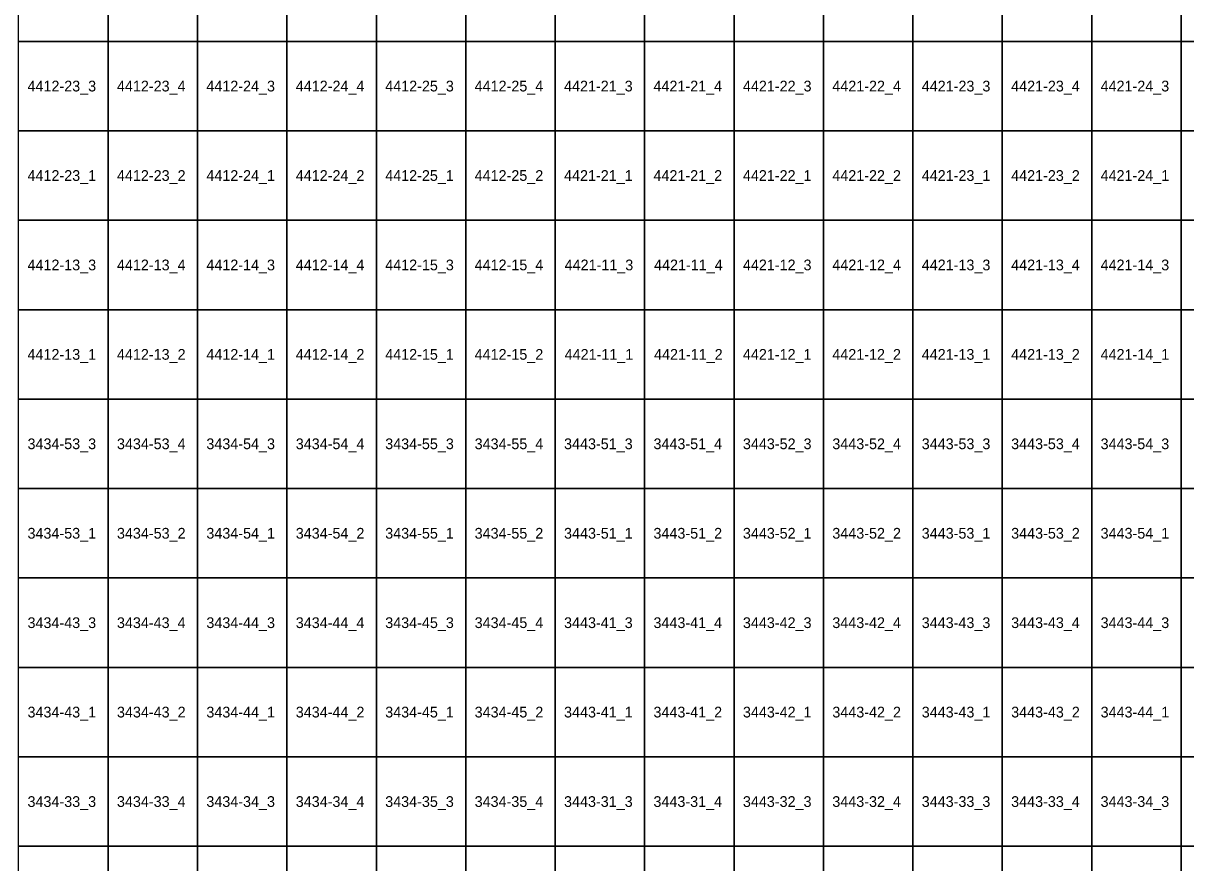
# Model space of a CAD drawing. Extents: x 312500 to 765000, y 172500 to 440000.
# Drawn here: x 635129 to 667629, y 287039 to 310507 of the extents above; entities that cross this region are included whole.
import ezdxf

# ---------------------------------------------------------------- set-up
doc = ezdxf.new("R2010")
doc.units = 0
doc.layers.add('Topo5_ramis_TKS2025', color=7, linetype='Continuous')
doc.layers.add('Topo5_ramis_TKS2025_Nr', color=7, linetype='Continuous')

msp = doc.modelspace()

# ---------------------------------------------------------------- linework, layer by layer
at = {"layer": 'Topo5_ramis_TKS2025'}
for points in [[(635000, 310000), (635000, 312500), (637500, 312500), (637500, 310000), (635000, 310000)], [(637500, 310000), (637500, 312500), (640000, 312500), (640000, 310000), (637500, 310000)], [(640000, 310000), (640000, 312500), (642500, 312500), (642500, 310000), (640000, 310000)], [(642500, 310000), (642500, 312500), (645000, 312500), (645000, 310000), (642500, 310000)], [(645000, 310000), (645000, 312500), (647500, 312500), (647500, 310000), (645000, 310000)], [(647500, 310000), (647500, 312500), (650000, 312500), (650000, 310000), (647500, 310000)], [(650000, 310000), (650000, 312500), (652500, 312500), (652500, 310000), (650000, 310000)], [(652500, 310000), (652500, 312500), (655000, 312500), (655000, 310000), (652500, 310000)], [(655000, 310000), (655000, 312500), (657500, 312500), (657500, 310000), (655000, 310000)], [(657500, 310000), (657500, 312500), (660000, 312500), (660000, 310000), (657500, 310000)], [(660000, 310000), (660000, 312500), (662500, 312500), (662500, 310000), (660000, 310000)], [(662500, 310000), (662500, 312500), (665000, 312500), (665000, 310000), (662500, 310000)], [(665000, 310000), (665000, 312500), (667500, 312500), (667500, 310000), (665000, 310000)], [(667500, 310000), (667500, 312500), (670000, 312500), (670000, 310000), (667500, 310000)], [(635000, 307500), (635000, 310000), (637500, 310000), (637500, 307500), (635000, 307500)], [(637500, 307500), (637500, 310000), (640000, 310000), (640000, 307500), (637500, 307500)], [(640000, 307500), (640000, 310000), (642500, 310000), (642500, 307500), (640000, 307500)], [(642500, 307500), (642500, 310000), (645000, 310000), (645000, 307500), (642500, 307500)], [(645000, 307500), (645000, 310000), (647500, 310000), (647500, 307500), (645000, 307500)], [(647500, 307500), (647500, 310000), (650000, 310000), (650000, 307500), (647500, 307500)], [(650000, 307500), (650000, 310000), (652500, 310000), (652500, 307500), (650000, 307500)], [(652500, 307500), (652500, 310000), (655000, 310000), (655000, 307500), (652500, 307500)], [(655000, 307500), (655000, 310000), (657500, 310000), (657500, 307500), (655000, 307500)], [(657500, 307500), (657500, 310000), (660000, 310000), (660000, 307500), (657500, 307500)], [(660000, 307500), (660000, 310000), (662500, 310000), (662500, 307500), (660000, 307500)], [(662500, 307500), (662500, 310000), (665000, 310000), (665000, 307500), (662500, 307500)], [(665000, 307500), (665000, 310000), (667500, 310000), (667500, 307500), (665000, 307500)], [(667500, 307500), (667500, 310000), (670000, 310000), (670000, 307500), (667500, 307500)], [(635000, 305000), (635000, 307500), (637500, 307500), (637500, 305000), (635000, 305000)], [(637500, 305000), (637500, 307500), (640000, 307500), (640000, 305000), (637500, 305000)], [(640000, 305000), (640000, 307500), (642500, 307500), (642500, 305000), (640000, 305000)], [(642500, 305000), (642500, 307500), (645000, 307500), (645000, 305000), (642500, 305000)], [(645000, 305000), (645000, 307500), (647500, 307500), (647500, 305000), (645000, 305000)], [(647500, 305000), (647500, 307500), (650000, 307500), (650000, 305000), (647500, 305000)], [(650000, 305000), (650000, 307500), (652500, 307500), (652500, 305000), (650000, 305000)], [(652500, 305000), (652500, 307500), (655000, 307500), (655000, 305000), (652500, 305000)], [(655000, 305000), (655000, 307500), (657500, 307500), (657500, 305000), (655000, 305000)], [(657500, 305000), (657500, 307500), (660000, 307500), (660000, 305000), (657500, 305000)], [(660000, 305000), (660000, 307500), (662500, 307500), (662500, 305000), (660000, 305000)], [(662500, 305000), (662500, 307500), (665000, 307500), (665000, 305000), (662500, 305000)], [(665000, 305000), (665000, 307500), (667500, 307500), (667500, 305000), (665000, 305000)], [(667500, 305000), (667500, 307500), (670000, 307500), (670000, 305000), (667500, 305000)], [(635000, 302500), (635000, 305000), (637500, 305000), (637500, 302500), (635000, 302500)], [(637500, 302500), (637500, 305000), (640000, 305000), (640000, 302500), (637500, 302500)], [(640000, 302500), (640000, 305000), (642500, 305000), (642500, 302500), (640000, 302500)], [(642500, 302500), (642500, 305000), (645000, 305000), (645000, 302500), (642500, 302500)], [(645000, 302500), (645000, 305000), (647500, 305000), (647500, 302500), (645000, 302500)], [(647500, 302500), (647500, 305000), (650000, 305000), (650000, 302500), (647500, 302500)], [(650000, 302500), (650000, 305000), (652500, 305000), (652500, 302500), (650000, 302500)], [(652500, 302500), (652500, 305000), (655000, 305000), (655000, 302500), (652500, 302500)], [(655000, 302500), (655000, 305000), (657500, 305000), (657500, 302500), (655000, 302500)], [(657500, 302500), (657500, 305000), (660000, 305000), (660000, 302500), (657500, 302500)], [(660000, 302500), (660000, 305000), (662500, 305000), (662500, 302500), (660000, 302500)], [(662500, 302500), (662500, 305000), (665000, 305000), (665000, 302500), (662500, 302500)], [(665000, 302500), (665000, 305000), (667500, 305000), (667500, 302500), (665000, 302500)], [(667500, 302500), (667500, 305000), (670000, 305000), (670000, 302500), (667500, 302500)], [(635000, 300000), (635000, 302500), (637500, 302500), (637500, 300000), (635000, 300000)], [(637500, 300000), (637500, 302500), (640000, 302500), (640000, 300000), (637500, 300000)], [(640000, 300000), (640000, 302500), (642500, 302500), (642500, 300000), (640000, 300000)], [(642500, 300000), (642500, 302500), (645000, 302500), (645000, 300000), (642500, 300000)], [(645000, 300000), (645000, 302500), (647500, 302500), (647500, 300000), (645000, 300000)], [(647500, 300000), (647500, 302500), (650000, 302500), (650000, 300000), (647500, 300000)], [(650000, 300000), (650000, 302500), (652500, 302500), (652500, 300000), (650000, 300000)], [(652500, 300000), (652500, 302500), (655000, 302500), (655000, 300000), (652500, 300000)], [(655000, 300000), (655000, 302500), (657500, 302500), (657500, 300000), (655000, 300000)], [(657500, 300000), (657500, 302500), (660000, 302500), (660000, 300000), (657500, 300000)], [(660000, 300000), (660000, 302500), (662500, 302500), (662500, 300000), (660000, 300000)], [(662500, 300000), (662500, 302500), (665000, 302500), (665000, 300000), (662500, 300000)], [(665000, 300000), (665000, 302500), (667500, 302500), (667500, 300000), (665000, 300000)], [(667500, 300000), (667500, 302500), (670000, 302500), (670000, 300000), (667500, 300000)], [(635000, 297500), (635000, 300000), (637500, 300000), (637500, 297500), (635000, 297500)], [(637500, 297500), (637500, 300000), (640000, 300000), (640000, 297500), (637500, 297500)], [(640000, 297500), (640000, 300000), (642500, 300000), (642500, 297500), (640000, 297500)], [(642500, 297500), (642500, 300000), (645000, 300000), (645000, 297500), (642500, 297500)], [(645000, 297500), (645000, 300000), (647500, 300000), (647500, 297500), (645000, 297500)], [(647500, 297500), (647500, 300000), (650000, 300000), (650000, 297500), (647500, 297500)], [(650000, 297500), (650000, 300000), (652500, 300000), (652500, 297500), (650000, 297500)], [(652500, 297500), (652500, 300000), (655000, 300000), (655000, 297500), (652500, 297500)], [(655000, 297500), (655000, 300000), (657500, 300000), (657500, 297500), (655000, 297500)], [(657500, 297500), (657500, 300000), (660000, 300000), (660000, 297500), (657500, 297500)], [(660000, 297500), (660000, 300000), (662500, 300000), (662500, 297500), (660000, 297500)], [(662500, 297500), (662500, 300000), (665000, 300000), (665000, 297500), (662500, 297500)], [(665000, 297500), (665000, 300000), (667500, 300000), (667500, 297500), (665000, 297500)], [(667500, 297500), (667500, 300000), (670000, 300000), (670000, 297500), (667500, 297500)], [(635000, 295000), (635000, 297500), (637500, 297500), (637500, 295000), (635000, 295000)], [(637500, 295000), (637500, 297500), (640000, 297500), (640000, 295000), (637500, 295000)], [(640000, 295000), (640000, 297500), (642500, 297500), (642500, 295000), (640000, 295000)], [(642500, 295000), (642500, 297500), (645000, 297500), (645000, 295000), (642500, 295000)], [(645000, 295000), (645000, 297500), (647500, 297500), (647500, 295000), (645000, 295000)], [(647500, 295000), (647500, 297500), (650000, 297500), (650000, 295000), (647500, 295000)], [(650000, 295000), (650000, 297500), (652500, 297500), (652500, 295000), (650000, 295000)], [(652500, 295000), (652500, 297500), (655000, 297500), (655000, 295000), (652500, 295000)], [(655000, 295000), (655000, 297500), (657500, 297500), (657500, 295000), (655000, 295000)], [(657500, 295000), (657500, 297500), (660000, 297500), (660000, 295000), (657500, 295000)], [(660000, 295000), (660000, 297500), (662500, 297500), (662500, 295000), (660000, 295000)], [(662500, 295000), (662500, 297500), (665000, 297500), (665000, 295000), (662500, 295000)], [(665000, 295000), (665000, 297500), (667500, 297500), (667500, 295000), (665000, 295000)], [(667500, 295000), (667500, 297500), (670000, 297500), (670000, 295000), (667500, 295000)], [(635000, 292500), (635000, 295000), (637500, 295000), (637500, 292500), (635000, 292500)], [(637500, 292500), (637500, 295000), (640000, 295000), (640000, 292500), (637500, 292500)], [(640000, 292500), (640000, 295000), (642500, 295000), (642500, 292500), (640000, 292500)], [(642500, 292500), (642500, 295000), (645000, 295000), (645000, 292500), (642500, 292500)], [(645000, 292500), (645000, 295000), (647500, 295000), (647500, 292500), (645000, 292500)], [(647500, 292500), (647500, 295000), (650000, 295000), (650000, 292500), (647500, 292500)], [(650000, 292500), (650000, 295000), (652500, 295000), (652500, 292500), (650000, 292500)], [(652500, 292500), (652500, 295000), (655000, 295000), (655000, 292500), (652500, 292500)], [(655000, 292500), (655000, 295000), (657500, 295000), (657500, 292500), (655000, 292500)], [(657500, 292500), (657500, 295000), (660000, 295000), (660000, 292500), (657500, 292500)], [(660000, 292500), (660000, 295000), (662500, 295000), (662500, 292500), (660000, 292500)], [(662500, 292500), (662500, 295000), (665000, 295000), (665000, 292500), (662500, 292500)], [(665000, 292500), (665000, 295000), (667500, 295000), (667500, 292500), (665000, 292500)], [(667500, 292500), (667500, 295000), (670000, 295000), (670000, 292500), (667500, 292500)], [(635000, 290000), (635000, 292500), (637500, 292500), (637500, 290000), (635000, 290000)], [(637500, 290000), (637500, 292500), (640000, 292500), (640000, 290000), (637500, 290000)], [(640000, 290000), (640000, 292500), (642500, 292500), (642500, 290000), (640000, 290000)], [(642500, 290000), (642500, 292500), (645000, 292500), (645000, 290000), (642500, 290000)], [(645000, 290000), (645000, 292500), (647500, 292500), (647500, 290000), (645000, 290000)], [(647500, 290000), (647500, 292500), (650000, 292500), (650000, 290000), (647500, 290000)], [(650000, 290000), (650000, 292500), (652500, 292500), (652500, 290000), (650000, 290000)], [(652500, 290000), (652500, 292500), (655000, 292500), (655000, 290000), (652500, 290000)], [(655000, 290000), (655000, 292500), (657500, 292500), (657500, 290000), (655000, 290000)], [(657500, 290000), (657500, 292500), (660000, 292500), (660000, 290000), (657500, 290000)], [(660000, 290000), (660000, 292500), (662500, 292500), (662500, 290000), (660000, 290000)], [(662500, 290000), (662500, 292500), (665000, 292500), (665000, 290000), (662500, 290000)], [(665000, 290000), (665000, 292500), (667500, 292500), (667500, 290000), (665000, 290000)], [(667500, 290000), (667500, 292500), (670000, 292500), (670000, 290000), (667500, 290000)], [(635000, 287500), (635000, 290000), (637500, 290000), (637500, 287500), (635000, 287500)], [(637500, 287500), (637500, 290000), (640000, 290000), (640000, 287500), (637500, 287500)], [(640000, 287500), (640000, 290000), (642500, 290000), (642500, 287500), (640000, 287500)], [(642500, 287500), (642500, 290000), (645000, 290000), (645000, 287500), (642500, 287500)], [(645000, 287500), (645000, 290000), (647500, 290000), (647500, 287500), (645000, 287500)], [(647500, 287500), (647500, 290000), (650000, 290000), (650000, 287500), (647500, 287500)], [(650000, 287500), (650000, 290000), (652500, 290000), (652500, 287500), (650000, 287500)], [(652500, 287500), (652500, 290000), (655000, 290000), (655000, 287500), (652500, 287500)], [(655000, 287500), (655000, 290000), (657500, 290000), (657500, 287500), (655000, 287500)], [(657500, 287500), (657500, 290000), (660000, 290000), (660000, 287500), (657500, 287500)], [(660000, 287500), (660000, 290000), (662500, 290000), (662500, 287500), (660000, 287500)], [(662500, 287500), (662500, 290000), (665000, 290000), (665000, 287500), (662500, 287500)], [(665000, 287500), (665000, 290000), (667500, 290000), (667500, 287500), (665000, 287500)], [(667500, 287500), (667500, 290000), (670000, 290000), (670000, 287500), (667500, 287500)], [(635000, 285000), (635000, 287500), (637500, 287500), (637500, 285000), (635000, 285000)], [(637500, 285000), (637500, 287500), (640000, 287500), (640000, 285000), (637500, 285000)], [(640000, 285000), (640000, 287500), (642500, 287500), (642500, 285000), (640000, 285000)], [(642500, 285000), (642500, 287500), (645000, 287500), (645000, 285000), (642500, 285000)], [(645000, 285000), (645000, 287500), (647500, 287500), (647500, 285000), (645000, 285000)], [(647500, 285000), (647500, 287500), (650000, 287500), (650000, 285000), (647500, 285000)], [(650000, 285000), (650000, 287500), (652500, 287500), (652500, 285000), (650000, 285000)], [(652500, 285000), (652500, 287500), (655000, 287500), (655000, 285000), (652500, 285000)], [(655000, 285000), (655000, 287500), (657500, 287500), (657500, 285000), (655000, 285000)], [(657500, 285000), (657500, 287500), (660000, 287500), (660000, 285000), (657500, 285000)], [(660000, 285000), (660000, 287500), (662500, 287500), (662500, 285000), (660000, 285000)], [(662500, 285000), (662500, 287500), (665000, 287500), (665000, 285000), (662500, 285000)], [(665000, 285000), (665000, 287500), (667500, 287500), (667500, 285000), (665000, 285000)], [(667500, 285000), (667500, 287500), (670000, 287500), (670000, 285000), (667500, 285000)]]:
    msp.add_lwpolyline(points, dxfattribs=at)

# ---------------------------------------------------------------- texts
at = {"layer": 'Topo5_ramis_TKS2025_Nr'}
for s, p in [('4412-23_3', (635248, 308600)), ('4412-23_4', (637748, 308600)), ('4412-24_3', (640248, 308600)), ('4412-24_4', (642748, 308600)), ('4412-25_3', (645248, 308600)), ('4412-25_4', (647748, 308600)), ('4421-21_3', (650248, 308600)), ('4421-21_4', (652748, 308600)), ('4421-22_3', (655248, 308600)), ('4421-22_4', (657748, 308600)), ('4421-23_3', (660248, 308600)), ('4421-23_4', (662748, 308600)), ('4421-24_3', (665248, 308600)), ('4412-23_1', (635248, 306100)), ('4412-23_2', (637748, 306100)), ('4412-24_1', (640248, 306100)), ('4412-24_2', (642748, 306100)), ('4412-25_1', (645248, 306100)), ('4412-25_2', (647748, 306100)), ('4421-21_1', (650248, 306100)), ('4421-21_2', (652748, 306100)), ('4421-22_1', (655248, 306100)), ('4421-22_2', (657748, 306100)), ('4421-23_1', (660248, 306100)), ('4421-23_2', (662748, 306100)), ('4421-24_1', (665248, 306100)), ('4412-13_3', (635248, 303600)), ('4412-13_4', (637748, 303600)), ('4412-14_3', (640248, 303600)), ('4412-14_4', (642748, 303600)), ('4412-15_3', (645248, 303600)), ('4412-15_4', (647748, 303600)), ('4421-11_3', (650264, 303600)), ('4421-11_4', (652764, 303600)), ('4421-12_3', (655248, 303600)), ('4421-12_4', (657748, 303600)), ('4421-13_3', (660248, 303600)), ('4421-13_4', (662748, 303600)), ('4421-14_3', (665248, 303600)), ('4412-13_1', (635248, 301100)), ('4412-13_2', (637748, 301100)), ('4412-14_1', (640248, 301100)), ('4412-14_2', (642748, 301100)), ('4412-15_1', (645248, 301100)), ('4412-15_2', (647748, 301100)), ('4421-11_1', (650264, 301100)), ('4421-11_2', (652764, 301100)), ('4421-12_1', (655248, 301100)), ('4421-12_2', (657748, 301100)), ('4421-13_1', (660248, 301100)), ('4421-13_2', (662748, 301100)), ('4421-14_1', (665248, 301100)), ('3434-53_3', (635248, 298600)), ('3434-53_4', (637748, 298600)), ('3434-54_3', (640248, 298600)), ('3434-54_4', (642748, 298600)), ('3434-55_3', (645248, 298600)), ('3434-55_4', (647748, 298600)), ('3443-51_3', (650248, 298600)), ('3443-51_4', (652748, 298600)), ('3443-52_3', (655248, 298600)), ('3443-52_4', (657748, 298600)), ('3443-53_3', (660248, 298600)), ('3443-53_4', (662748, 298600)), ('3443-54_3', (665248, 298600)), ('3434-53_1', (635248, 296100)), ('3434-53_2', (637748, 296100)), ('3434-54_1', (640248, 296100)), ('3434-54_2', (642748, 296100)), ('3434-55_1', (645248, 296100)), ('3434-55_2', (647748, 296100)), ('3443-51_1', (650248, 296100)), ('3443-51_2', (652748, 296100)), ('3443-52_1', (655248, 296100)), ('3443-52_2', (657748, 296100)), ('3443-53_1', (660248, 296100)), ('3443-53_2', (662748, 296100)), ('3443-54_1', (665248, 296100)), ('3434-43_3', (635248, 293600)), ('3434-43_4', (637748, 293600)), ('3434-44_3', (640248, 293600)), ('3434-44_4', (642748, 293600)), ('3434-45_3', (645248, 293600)), ('3434-45_4', (647748, 293600)), ('3443-41_3', (650248, 293600)), ('3443-41_4', (652748, 293600)), ('3443-42_3', (655248, 293600)), ('3443-42_4', (657748, 293600)), ('3443-43_3', (660248, 293600)), ('3443-43_4', (662748, 293600)), ('3443-44_3', (665248, 293600)), ('3434-43_1', (635248, 291100)), ('3434-43_2', (637748, 291100)), ('3434-44_1', (640248, 291100)), ('3434-44_2', (642748, 291100)), ('3434-45_1', (645248, 291100)), ('3434-45_2', (647748, 291100)), ('3443-41_1', (650248, 291100)), ('3443-41_2', (652748, 291100)), ('3443-42_1', (655248, 291100)), ('3443-42_2', (657748, 291100)), ('3443-43_1', (660248, 291100)), ('3443-43_2', (662748, 291100)), ('3443-44_1', (665248, 291100)), ('3434-33_3', (635248, 288600)), ('3434-33_4', (637748, 288600)), ('3434-34_3', (640248, 288600)), ('3434-34_4', (642748, 288600)), ('3434-35_3', (645248, 288600)), ('3434-35_4', (647748, 288600)), ('3443-31_3', (650248, 288600)), ('3443-31_4', (652748, 288600)), ('3443-32_3', (655248, 288600)), ('3443-32_4', (657748, 288600)), ('3443-33_3', (660248, 288600)), ('3443-33_4', (662748, 288600)), ('3443-34_3', (665248, 288600))]:
    msp.add_text(s, height=300, dxfattribs=at).set_placement(p)

doc.saveas('drawing.dxf')
